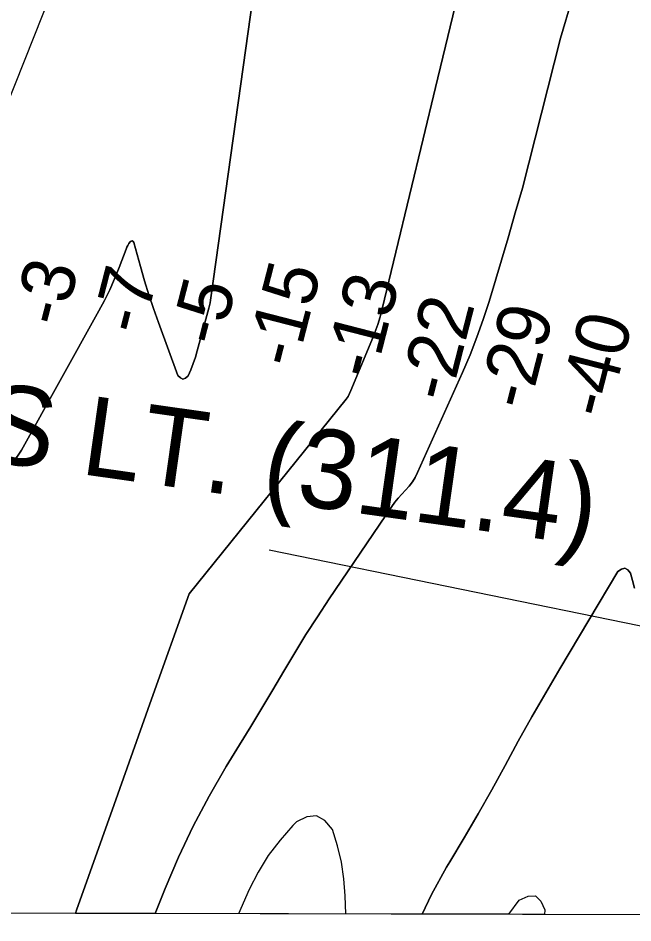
# Model space of a CAD drawing. Extents: x 3180038 to 3217926, y 922069 to 947485.
# Drawn here: x 3210161 to 3210938, y 927448 to 928592 of the extents above; entities that cross this region are included whole.
import ezdxf

# ---------------------------------------------------------------- set-up
doc = ezdxf.new("R2010")
doc.units = 0
for name, color, linetype in [('V-CHAN-NAID', 7, 'Continuous'), ('V-GRID-FRAM', 7, 'Continuous'), ('V-RIVR-RANG', 7, 'Continuous'), ('V-TOPO-DPTH', 7, 'Continuous'), ('V-TOPO-MAJR', 7, 'Continuous'), ('V-TOPO-MINR', 7, 'Continuous')]:
    doc.layers.add(name, color=color, linetype=linetype)

msp = doc.modelspace()

# ---------------------------------------------------------------- linework, layer by layer
at = {"layer": 'V-GRID-FRAM'}
msp.add_lwpolyline([(3184312.7, 945707.9), (3215616.6, 945637.4), (3215583.5, 927448.1), (3184263.7, 927518.7), (3184312.7, 945707.9)], dxfattribs=at)
at = {"layer": 'V-RIVR-RANG'}
msp.add_line((3211555.7, 927698.3), (3210478.2, 927919.6), dxfattribs=at)
at = {"layer": 'V-TOPO-DPTH'}
for points in [[(3211053.1, 929263.3), (3210846.6, 928566.7), (3210838.6, 928535.1), (3210830.5, 928503.5), (3210822.6, 928471.9), (3210814.7, 928440.2), (3210806.7, 928408.6), (3210798.3, 928377.1), (3210789.4, 928345.7), (3210780.3, 928314.4), (3210756.2, 928234), (3210748.9, 928211.2), (3210741, 928188.6), (3210732.2, 928166.3), (3210722.8, 928144.2), (3210666, 928017.4), (3210662.9, 928011.4), (3210659.4, 928005.7), (3210655.2, 928000.4), (3210650.7, 927995.4), (3210646, 927990.4), (3210641.5, 927985.3), (3210637.3, 927980), (3210633.3, 927974.4), (3210554.4, 927857.9), (3210539.5, 927835.3), (3210524.9, 927812.6), (3210510.7, 927789.5), (3210496.8, 927766.3), (3210483, 927743), (3210469.2, 927719.7), (3210455.2, 927696.6), (3210441.1, 927673.4), (3210424.2, 927645.8), (3210402.6, 927608.5), (3210382.3, 927570.4), (3210364, 927531.4), (3210347.1, 927491.7), (3210334.5, 927460)], [(3210671.8, 927459.2), (3210334.5, 927460), (3210347.1, 927491.7), (3210364, 927531.4), (3210382.3, 927570.4), (3210402.6, 927608.5), (3210424.2, 927645.8), (3210441.1, 927673.4), (3210455.2, 927696.6), (3210469.2, 927719.7), (3210483, 927743), (3210496.8, 927766.3), (3210510.7, 927789.5), (3210524.9, 927812.6), (3210539.5, 927835.3), (3210554.4, 927857.9), (3210633.3, 927974.4), (3210637.3, 927980), (3210641.5, 927985.3), (3210646, 927990.4), (3210650.7, 927995.4), (3210655.2, 928000.4), (3210659.4, 928005.7), (3210662.9, 928011.4), (3210666, 928017.4), (3210722.8, 928144.2), (3210732.2, 928166.3), (3210741, 928188.6), (3210748.9, 928211.2), (3210756.2, 928234), (3210780.3, 928314.4), (3210789.4, 928345.7), (3210798.3, 928377.1), (3210806.7, 928408.6), (3210814.7, 928440.2), (3210822.6, 928471.9), (3210830.5, 928503.5), (3210838.6, 928535.1), (3210846.6, 928566.7), (3211053.1, 929263.3)], [(3210495.5, 928888.3), (3210404.8, 928238.5), (3210404.3, 928235.3), (3210403.7, 928232), (3210403, 928228.8), (3210402.2, 928225.5), (3210387.6, 928171.5), (3210385.2, 928163.4), (3210382.5, 928155.4), (3210379.5, 928147.5), (3210376.1, 928139.7), (3210372.8, 928136.8), (3210369.5, 928135.7), (3210366.3, 928137.1), (3210363.2, 928140.2), (3210338.4, 928207.3), (3210332.2, 928224.8), (3210326.3, 928242.4), (3210320.9, 928260.1), (3210315.7, 928277.9), (3210307.3, 928308.4), (3210306.4, 928309.7), (3210305.3, 928310.3), (3210304, 928310.1), (3210302.7, 928309.3), (3210301.2, 928307), (3210299.8, 928304.7), (3210298.6, 928302.3), (3210297.6, 928299.8), (3210288.7, 928276.6), (3210283, 928262.6), (3210276.9, 928248.7), (3210270.3, 928235.2), (3210263.2, 928221.8), (3210165.3, 928045.7), (3210161.4, 928039.4), (3210157, 928033.6)], [(3210157, 928033.6), (3210161.4, 928039.4), (3210165.3, 928045.7), (3210263.2, 928221.8), (3210270.3, 928235.2), (3210276.9, 928248.7), (3210283, 928262.6), (3210288.7, 928276.6), (3210297.6, 928299.8), (3210298.6, 928302.3), (3210299.8, 928304.7), (3210301.2, 928307), (3210302.7, 928309.3), (3210304, 928310.1), (3210305.3, 928310.3), (3210306.4, 928309.7), (3210307.3, 928308.4), (3210315.7, 928277.9), (3210320.9, 928260.1), (3210326.3, 928242.4), (3210332.2, 928224.8), (3210338.4, 928207.3), (3210363.2, 928140.2), (3210366.3, 928137.1), (3210369.5, 928135.7), (3210372.8, 928136.8), (3210376.1, 928139.7), (3210379.5, 928147.5), (3210382.5, 928155.4), (3210385.2, 928163.4), (3210387.6, 928171.5), (3210402.2, 928225.5), (3210403, 928228.8), (3210403.7, 928232), (3210404.3, 928235.3), (3210404.8, 928238.5), (3210495.5, 928888.3)], [(3210719.9, 928633.6), (3210704.3, 928568.9), (3210688.7, 928504.2), (3210673.1, 928439.5), (3210621.2, 928224.7), (3210618.5, 928214.6), (3210615.6, 928204.6), (3210612.1, 928194.8), (3210608.3, 928185.1), (3210581.8, 928121.1), (3210580.1, 928117.4), (3210578.1, 928113.7), (3210575.8, 928110.2), (3210377.4, 927864.3), (3210329.9, 927731), (3210282.4, 927597.7), (3210235.1, 927464.4), (3210233.6, 927460.2), (3209780.1, 927461.2)], [(3210334.5, 927460), (3210233.6, 927460.2), (3210235.1, 927464.4), (3210282.4, 927597.7), (3210329.9, 927731), (3210377.4, 927864.3), (3210575.8, 928110.2), (3210578.1, 928113.7), (3210580.1, 928117.4), (3210581.8, 928121.1), (3210608.3, 928185.1), (3210612.1, 928194.8), (3210615.6, 928204.6), (3210618.5, 928214.6), (3210621.2, 928224.7), (3210673.1, 928439.5), (3210688.7, 928504.2), (3210704.3, 928568.9), (3210719.9, 928633.6)], [(3210781.4, 927459), (3210671.8, 927459.2), (3210683.5, 927484.2), (3210702.3, 927518.4), (3210706.6, 927525.5), (3210724.7, 927555.6), (3210742.4, 927585.9), (3210759.6, 927616.5), (3210776.4, 927647.3), (3210793.2, 927678.1), (3210810.3, 927708.7), (3210827.8, 927739.1), (3210845.6, 927769.4), (3210919, 927892.4), (3210923.4, 927895.5), (3210927.6, 927896.6), (3210931.4, 927894.6), (3210934.9, 927890.5), (3210937.5, 927880.9), (3210939.9, 927871.3)], [(3210939.9, 927871.3), (3210937.5, 927880.9), (3210934.9, 927890.5), (3210931.4, 927894.6), (3210927.6, 927896.6), (3210923.4, 927895.5), (3210919, 927892.4), (3210845.6, 927769.4), (3210827.8, 927739.1), (3210810.3, 927708.7), (3210793.2, 927678.1), (3210776.4, 927647.3), (3210759.6, 927616.5), (3210742.4, 927585.9), (3210724.7, 927555.6), (3210706.6, 927525.5), (3210702.3, 927518.4), (3210683.5, 927484.2), (3210671.8, 927459.2)], [(3210781.4, 927459), (3210794.4, 927476.9), (3210805.6, 927482), (3210815, 927482.4), (3210821.7, 927475.8), (3210826.6, 927464.6), (3210826.4, 927458.8), (3210781.4, 927459)]]:
    msp.add_lwpolyline(points, dxfattribs=at)
at = {"layer": 'V-TOPO-MAJR'}
msp.add_lwpolyline([(3210575.3, 927459.4), (3210574.6, 927482.3), (3210572.9, 927503.7), (3210569.9, 927524.9), (3210564.8, 927545.7), (3210558.3, 927566.2), (3210548.8, 927577.4), (3210538.2, 927583.5), (3210526.1, 927582.2), (3210512.9, 927575.8), (3210508.5, 927571.3), (3210492.2, 927552.7), (3210477.3, 927533.2), (3210464.6, 927512.3), (3210453.3, 927490.4), (3210439.5, 927459.7)], dxfattribs=at)
at = {"layer": 'V-TOPO-MINR'}
for points in [[(3210423.2, 929573.4), (3210426.9, 929542), (3210429.4, 929510.4), (3210436.8, 929361.8), (3210437, 929355.2), (3210437, 929348.5), (3210436.8, 929341.9), (3210436.3, 929335.3), (3210422.2, 929173.9), (3210419.9, 929156.9), (3210416.6, 929140.2), (3210411.8, 929123.9), (3210406.1, 929107.8), (3210399.5, 929091.9), (3210392.9, 929076), (3210386.3, 929060.2), (3210379.6, 929044.4), (3210337.3, 928944.6), (3210325, 928916.5), (3210312.4, 928888.5), (3210299.3, 928860.7), (3210285.9, 928833.1), (3210074.8, 928302.2)], [(3210334.5, 927460), (3210347.1, 927491.7), (3210364, 927531.4), (3210382.3, 927570.4), (3210402.6, 927608.5), (3210424.2, 927645.8), (3210441.1, 927673.4), (3210455.2, 927696.6), (3210469.2, 927719.7), (3210483, 927743), (3210496.8, 927766.3), (3210510.7, 927789.5), (3210524.9, 927812.6), (3210539.5, 927835.3), (3210554.4, 927857.9), (3210633.3, 927974.4), (3210637.3, 927980), (3210641.5, 927985.3), (3210646, 927990.4), (3210650.7, 927995.4), (3210655.2, 928000.4), (3210659.4, 928005.7), (3210662.9, 928011.4), (3210666, 928017.4), (3210722.8, 928144.2), (3210732.2, 928166.3), (3210741, 928188.6), (3210748.9, 928211.2), (3210756.2, 928234), (3210780.3, 928314.4), (3210789.4, 928345.7), (3210798.3, 928377.1), (3210806.7, 928408.6), (3210814.7, 928440.2), (3210822.6, 928471.9), (3210830.5, 928503.5), (3210838.6, 928535.1), (3210846.6, 928566.7), (3211053.1, 929263.3)], [(3210157, 928033.6), (3210161.4, 928039.4), (3210165.3, 928045.7), (3210263.2, 928221.8), (3210270.3, 928235.2), (3210276.9, 928248.7), (3210283, 928262.6), (3210288.7, 928276.6), (3210297.6, 928299.8), (3210298.6, 928302.3), (3210299.8, 928304.7), (3210301.2, 928307), (3210302.7, 928309.3), (3210304, 928310.1), (3210305.3, 928310.3), (3210306.4, 928309.7), (3210307.3, 928308.4), (3210315.7, 928277.9), (3210320.9, 928260.1), (3210326.3, 928242.4), (3210332.2, 928224.8), (3210338.4, 928207.3), (3210363.2, 928140.2), (3210366.3, 928137.1), (3210369.5, 928135.7), (3210372.8, 928136.8), (3210376.1, 928139.7), (3210379.5, 928147.5), (3210382.5, 928155.4), (3210385.2, 928163.4), (3210387.6, 928171.5), (3210402.2, 928225.5), (3210403, 928228.8), (3210403.7, 928232), (3210404.3, 928235.3), (3210404.8, 928238.5), (3210495.5, 928888.3)], [(3210233.6, 927460.2), (3210235.1, 927464.4), (3210282.4, 927597.7), (3210329.9, 927731), (3210377.4, 927864.3), (3210575.8, 928110.2), (3210578.1, 928113.7), (3210580.1, 928117.4), (3210581.8, 928121.1), (3210608.3, 928185.1), (3210612.1, 928194.8), (3210615.6, 928204.6), (3210618.5, 928214.6), (3210621.2, 928224.7), (3210673.1, 928439.5), (3210688.7, 928504.2), (3210704.3, 928568.9), (3210719.9, 928633.6)], [(3210939.9, 927871.3), (3210937.5, 927880.9), (3210934.9, 927890.5), (3210931.4, 927894.6), (3210927.6, 927896.6), (3210923.4, 927895.5), (3210919, 927892.4), (3210845.6, 927769.4), (3210827.8, 927739.1), (3210810.3, 927708.7), (3210793.2, 927678.1), (3210776.4, 927647.3), (3210759.6, 927616.5), (3210742.4, 927585.9), (3210724.7, 927555.6), (3210706.6, 927525.5), (3210702.3, 927518.4), (3210683.5, 927484.2), (3210671.8, 927459.2)], [(3210781.4, 927459), (3210794.4, 927476.9), (3210805.6, 927482), (3210815, 927482.4), (3210821.7, 927475.8), (3210826.6, 927464.6), (3210826.4, 927458.8)]]:
    msp.add_lwpolyline(points, dxfattribs=at)

# ---------------------------------------------------------------- texts
at = {"layer": 'V-CHAN-NAID'}
msp.add_text('FORT ADAMS LT. (311.4)', height=100, rotation=351.9555, dxfattribs=at).set_placement((3209333.5, 928143.8))
at = {"layer": 'V-RIVR-RANG'}
for s, p in [('-3', (3210218.3, 928199.4)), ('-7', (3210318.3, 928189.6)), ('-15', (3210512.4, 928147.5)), ('-13', (3210611.2, 928133.1)), ('-5', (3210417.1, 928175.2)), ('-22', (3210706.3, 928104.4)), ('-29', (3210806.2, 928094.3)), ('-40', (3210905.9, 928083.5))]:
    msp.add_text(s, height=67, rotation=75.5828, dxfattribs=at).set_placement(p)

doc.saveas('drawing.dxf')
